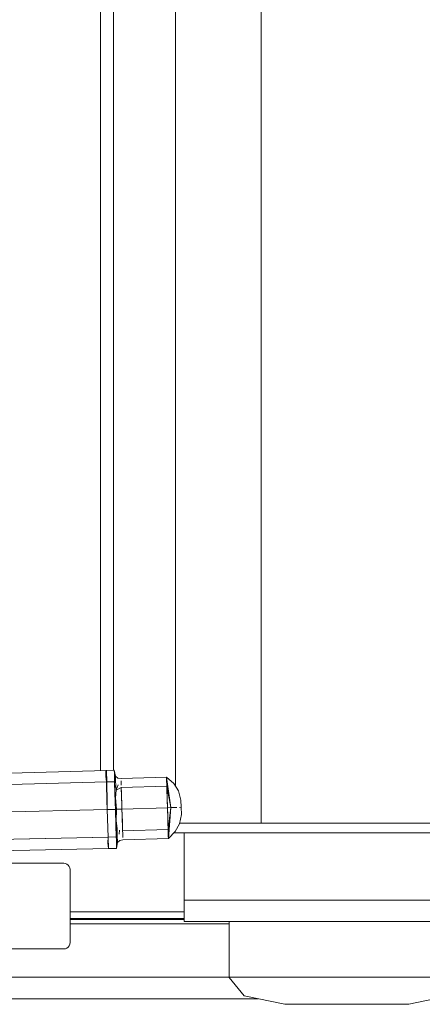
# Model space of a CAD drawing. Header units: millimetres. Extents: x 2 to 902, y -447 to 199.
# Tile 497 of 656: x 21.696 to 22.071, y 158.322 to 159.242. Entities that reach past the tile are written whole.
import ezdxf

# ---------------------------------------------------------------- set-up
doc = ezdxf.new("R2010")
doc.units = ezdxf.units.MM
doc.header["$MEASUREMENT"] = 0
for name, color, linetype, lineweight in [('IFC-Elemento construtivo genérico-Contorno', 253, 'Continuous', 5), ('IFC-Laje-Contorno', 134, 'Continuous', 5), ('IFC-Parede padrão-Contorno', 44, 'Continuous', 5)]:
    doc.layers.add(name, color=color, linetype=linetype, lineweight=lineweight)

msp = doc.modelspace()

# ---------------------------------------------------------------- linework, layer by layer
at = {"layer": 'IFC-Elemento construtivo genérico-Contorno', "color": 7, "lineweight": 5}
for p, q in [((21.77104, 158.54042), (21.77104, 160.09243)), ((21.77104, 158.54042), (21.77104, 160.09243)), ((21.78304, 158.54067), (21.78304, 160.08343)), ((21.84104, 158.52578), (21.84104, 160.08343)), ((21.92104, 158.49143), (21.92104, 160.08343)), ((21.60411, 158.53545), (21.7765, 158.54059)), ((21.60411, 158.53545), (21.7765, 158.54059)), ((21.77606, 158.53661), (21.77613, 158.54046)), ((21.77606, 158.53661), (21.77613, 158.54046)), ((21.77613, 158.54046), (21.77614, 158.54058)), ((21.77613, 158.54046), (21.77614, 158.54058)), ((21.7765, 158.54047), (21.78384, 158.5407)), ((21.7765, 158.54047), (21.78384, 158.5407)), ((21.7765, 158.54059), (21.7765, 158.54047)), ((21.7765, 158.54059), (21.77677, 158.5299)), ((21.7765, 158.54059), (21.7766, 158.5365)), ((21.7765, 158.54059), (21.7766, 158.5365)), ((21.7765, 158.54059), (21.7765, 158.54047)), ((21.7765, 158.54059), (21.77677, 158.5299)), ((21.78384, 158.5407), (21.78393, 158.53803)), ((21.78384, 158.5407), (21.78512, 158.53531)), ((21.78384, 158.5407), (21.78512, 158.53531)), ((21.78384, 158.5407), (21.78393, 158.53803)), ((21.78393, 158.53803), (21.78401, 158.53536)), ((21.78393, 158.53803), (21.78401, 158.53536)), ((21.60438, 158.52497), (21.77705, 158.52991)), ((21.60438, 158.52497), (21.77705, 158.52991)), ((21.77606, 158.53661), (21.77613, 158.53413)), ((21.77606, 158.53661), (21.77646, 158.52979)), ((21.77606, 158.53661), (21.77608, 158.53406)), ((21.77606, 158.53661), (21.77613, 158.53413)), ((21.77606, 158.53661), (21.77608, 158.53406)), ((21.77606, 158.53661), (21.77646, 158.52979)), ((21.77616, 158.52978), (21.78417, 158.53002)), ((21.77638, 158.53246), (21.77646, 158.52979)), ((21.77638, 158.53246), (21.77646, 158.52979)), ((21.77646, 158.52979), (21.77666, 158.52333)), ((21.77646, 158.52979), (21.77725, 158.504)), ((21.7766, 158.5365), (21.77669, 158.5332)), ((21.7766, 158.5365), (21.77669, 158.5332)), ((21.77669, 158.5332), (21.77677, 158.5299)), ((21.77669, 158.5332), (21.77677, 158.5299)), ((21.77677, 158.5299), (21.77694, 158.52344)), ((21.77677, 158.5299), (21.77725, 158.504)), ((21.77677, 158.5299), (21.77694, 158.52344)), ((21.77705, 158.52981), (21.78417, 158.53002)), ((21.78401, 158.53536), (21.78409, 158.53269)), ((21.78401, 158.53536), (21.78409, 158.53269)), ((21.78409, 158.53269), (21.78417, 158.53002)), ((21.78409, 158.53269), (21.78417, 158.53002)), ((21.78417, 158.53002), (21.78451, 158.51902)), ((21.78417, 158.53002), (21.78437, 158.52358)), ((21.78417, 158.53002), (21.78451, 158.51902)), ((21.78417, 158.53002), (21.78437, 158.52358)), ((21.78505, 158.53482), (21.78512, 158.53531)), ((21.78505, 158.53482), (21.78512, 158.53531)), ((21.78505, 158.53482), (21.78515, 158.53307)), ((21.7851, 158.5305), (21.78515, 158.53307)), ((21.7851, 158.5305), (21.78515, 158.53307)), ((21.7851, 158.5305), (21.78527, 158.52678)), ((21.7851, 158.5305), (21.78527, 158.52678)), ((21.78512, 158.53531), (21.78732, 158.53346)), ((21.78512, 158.53531), (21.78732, 158.53346)), ((21.78732, 158.53346), (21.79017, 158.53301)), ((21.78732, 158.53346), (21.79017, 158.53301)), ((21.79017, 158.53301), (21.83265, 158.53431)), ((21.79017, 158.53301), (21.83265, 158.53431)), ((21.79024, 158.53091), (21.7903, 158.52882)), ((21.79024, 158.53091), (21.7903, 158.52882)), ((21.7903, 158.52882), (21.79037, 158.52673)), ((21.7903, 158.52882), (21.79037, 158.52673)), ((21.83265, 158.53431), (21.83678, 158.50582)), ((21.83265, 158.53431), (21.83271, 158.53221)), ((21.83265, 158.53431), (21.83935, 158.52845)), ((21.83265, 158.53431), (21.8329, 158.52593)), ((21.83265, 158.53431), (21.83678, 158.50582)), ((21.83265, 158.53431), (21.83271, 158.53221)), ((21.83265, 158.53431), (21.8329, 158.52593)), ((21.83265, 158.53431), (21.83935, 158.52845)), ((21.83271, 158.53221), (21.83278, 158.53012)), ((21.83271, 158.53221), (21.83278, 158.53012)), ((21.83278, 158.53012), (21.83284, 158.52803)), ((21.83278, 158.53012), (21.83284, 158.52803)), ((21.83284, 158.52803), (21.8329, 158.52593)), ((21.83284, 158.52803), (21.8329, 158.52593)), ((21.83935, 158.52845), (21.84374, 158.52149)), ((21.83935, 158.52845), (21.84374, 158.52149)), ((21.77666, 158.52333), (21.77686, 158.51689)), ((21.77694, 158.52344), (21.7771, 158.51699)), ((21.77694, 158.52344), (21.7771, 158.51699)), ((21.78437, 158.52358), (21.78457, 158.51713)), ((21.78437, 158.52358), (21.78457, 158.51713)), ((21.78451, 158.51902), (21.78473, 158.51163)), ((21.78451, 158.51902), (21.78474, 158.51163)), ((21.78505, 158.5149), (21.78552, 158.52224)), ((21.78527, 158.52678), (21.78552, 158.52224)), ((21.78527, 158.52678), (21.78552, 158.52224)), ((21.78552, 158.52224), (21.78739, 158.527)), ((21.78552, 158.52224), (21.78739, 158.527)), ((21.78552, 158.52224), (21.79043, 158.52463)), ((21.78552, 158.52224), (21.79043, 158.52463)), ((21.79043, 158.52463), (21.8329, 158.52593)), ((21.79043, 158.52463), (21.8329, 158.52593)), ((21.79043, 158.52463), (21.79069, 158.51601)), ((21.79043, 158.52463), (21.79058, 158.51958)), ((21.79043, 158.52463), (21.79069, 158.51601)), ((21.79043, 158.52463), (21.79058, 158.51958)), ((21.79058, 158.51958), (21.79074, 158.51453)), ((21.79058, 158.51958), (21.79074, 158.51453)), ((21.8329, 158.52593), (21.83678, 158.50582)), ((21.8329, 158.52593), (21.83352, 158.50573)), ((21.8329, 158.52593), (21.83306, 158.52088)), ((21.8329, 158.52593), (21.83678, 158.50582)), ((21.8329, 158.52593), (21.83352, 158.50573)), ((21.8329, 158.52593), (21.83306, 158.52088)), ((21.83306, 158.52088), (21.83321, 158.51582)), ((21.83306, 158.52088), (21.83321, 158.51582)), ((21.84374, 158.52149), (21.84612, 158.51291)), ((21.84374, 158.52149), (21.84612, 158.51291)), ((21.77686, 158.51689), (21.77699, 158.51239)), ((21.77699, 158.51239), (21.77725, 158.504)), ((21.7771, 158.51699), (21.77727, 158.51053)), ((21.7771, 158.51699), (21.77727, 158.51053)), ((21.77725, 158.504), (21.77727, 158.51053)), ((21.77725, 158.504), (21.77727, 158.51053)), ((21.78457, 158.51713), (21.78476, 158.51068)), ((21.78457, 158.51713), (21.78476, 158.51068)), ((21.78462, 158.51541), (21.7847, 158.51262)), ((21.7847, 158.51262), (21.78496, 158.50423)), ((21.78473, 158.51163), (21.78496, 158.50423)), ((21.78474, 158.51163), (21.78496, 158.50423)), ((21.78476, 158.51068), (21.78496, 158.50423)), ((21.78476, 158.51068), (21.78496, 158.50423)), ((21.78505, 158.5149), (21.78607, 158.50427)), ((21.78505, 158.5149), (21.78607, 158.50427)), ((21.79069, 158.51601), (21.79087, 158.51022)), ((21.79069, 158.51601), (21.79087, 158.51022)), ((21.79074, 158.51453), (21.79089, 158.50948)), ((21.79074, 158.51453), (21.79089, 158.50948)), ((21.79087, 158.51022), (21.79105, 158.50442)), ((21.79087, 158.51022), (21.79105, 158.50442)), ((21.79089, 158.50948), (21.79105, 158.50442)), ((21.79089, 158.50948), (21.79105, 158.50442)), ((21.83321, 158.51582), (21.83331, 158.51252)), ((21.83321, 158.51582), (21.83331, 158.5127)), ((21.83323, 158.51523), (21.83331, 158.5127)), ((21.83323, 158.51523), (21.83331, 158.5127)), ((21.83331, 158.5127), (21.83352, 158.50573)), ((21.83331, 158.5127), (21.83352, 158.50573)), ((21.84612, 158.51291), (21.84633, 158.50612)), ((21.84612, 158.51291), (21.84633, 158.50612)), ((21.60503, 158.49967), (21.77725, 158.504)), ((21.60503, 158.49967), (21.77725, 158.504)), ((21.77725, 158.504), (21.78496, 158.50423)), ((21.77725, 158.504), (21.78496, 158.50423)), ((21.77725, 158.504), (21.77804, 158.47822)), ((21.77725, 158.504), (21.77804, 158.47822)), ((21.78496, 158.50423), (21.78519, 158.49685)), ((21.78496, 158.50423), (21.78522, 158.49585)), ((21.78496, 158.50423), (21.78519, 158.49685)), ((21.78496, 158.50423), (21.78522, 158.49585)), ((21.78496, 158.50423), (21.78516, 158.49779)), ((21.78571, 158.4936), (21.78607, 158.50427)), ((21.78571, 158.4936), (21.78607, 158.50427)), ((21.78607, 158.50427), (21.79105, 158.50442)), ((21.78607, 158.50427), (21.79105, 158.50442)), ((21.79105, 158.50442), (21.83352, 158.50572)), ((21.79105, 158.50442), (21.83352, 158.50572)), ((21.79105, 158.50442), (21.79123, 158.49863)), ((21.79105, 158.50442), (21.7912, 158.49937)), ((21.79105, 158.50442), (21.79123, 158.49863)), ((21.79105, 158.50442), (21.7912, 158.49937)), ((21.83352, 158.50572), (21.83708, 158.50583)), ((21.83352, 158.50572), (21.83678, 158.50582)), ((21.83352, 158.50572), (21.83414, 158.48551)), ((21.83352, 158.50572), (21.83414, 158.48551)), ((21.83352, 158.50572), (21.83374, 158.49874)), ((21.83352, 158.50571), (21.83374, 158.49874)), ((21.83414, 158.48551), (21.83678, 158.50582)), ((21.83414, 158.48551), (21.83678, 158.50582)), ((21.8344, 158.47713), (21.83678, 158.50582)), ((21.8344, 158.47713), (21.83678, 158.50582)), ((21.83678, 158.50582), (21.84238, 158.50599)), ((21.83678, 158.50582), (21.84238, 158.50599)), ((21.84488, 158.50607), (21.84633, 158.50612)), ((21.84488, 158.50607), (21.84633, 158.50612)), ((21.84633, 158.50612), (21.84654, 158.49932)), ((21.84633, 158.50612), (21.84654, 158.49932)), ((21.78516, 158.49779), (21.78524, 158.49506)), ((21.78516, 158.49779), (21.78524, 158.49506)), ((21.78519, 158.49685), (21.78541, 158.48946)), ((21.78519, 158.49685), (21.78541, 158.48946)), ((21.78522, 158.49585), (21.78536, 158.49134)), ((21.78522, 158.49585), (21.78536, 158.49134)), ((21.78536, 158.49134), (21.78555, 158.4849)), ((21.78536, 158.49134), (21.78555, 158.4849)), ((21.78571, 158.4936), (21.78662, 158.48629)), ((21.78571, 158.4936), (21.78662, 158.48629)), ((21.7912, 158.49937), (21.79136, 158.49431)), ((21.7912, 158.49937), (21.79136, 158.49431)), ((21.79123, 158.49863), (21.7914, 158.49284)), ((21.79123, 158.49863), (21.7914, 158.49284)), ((21.79136, 158.49431), (21.79151, 158.48926)), ((21.79136, 158.49431), (21.79151, 158.48926)), ((21.7914, 158.49284), (21.79154, 158.48852)), ((21.7914, 158.49284), (21.79154, 158.48852)), ((21.83373, 158.49893), (21.83374, 158.49874)), ((21.83374, 158.49874), (21.83395, 158.49176)), ((21.83374, 158.49874), (21.83395, 158.49176)), ((21.83384, 158.49534), (21.83394, 158.49198)), ((21.83384, 158.49534), (21.83394, 158.49198)), ((21.83395, 158.49176), (21.83414, 158.48551)), ((21.83395, 158.49176), (21.83414, 158.48551)), ((21.84468, 158.49061), (21.84654, 158.49932)), ((21.84468, 158.49061), (21.84654, 158.49932)), ((21.84486, 158.49143), (24.57704, 158.49143)), ((21.84486, 158.49143), (21.92104, 158.49143)), ((21.78541, 158.48946), (21.78575, 158.47845)), ((21.78541, 158.48946), (21.78575, 158.47845)), ((21.78555, 158.4849), (21.78575, 158.47845)), ((21.78555, 158.4849), (21.78575, 158.47845)), ((21.7865, 158.47801), (21.78668, 158.48191)), ((21.7865, 158.47801), (21.78668, 158.48191)), ((21.78662, 158.48629), (21.78668, 158.48191)), ((21.78662, 158.48629), (21.78668, 158.48191)), ((21.78842, 158.4811), (21.78868, 158.48478)), ((21.78842, 158.4811), (21.78868, 158.48478)), ((21.79151, 158.48926), (21.79167, 158.48421)), ((21.79151, 158.48926), (21.79167, 158.48421)), ((21.79154, 158.48852), (21.79167, 158.48421)), ((21.79167, 158.48421), (21.83414, 158.48551)), ((21.79167, 158.48421), (21.83414, 158.48551)), ((21.79167, 158.48421), (21.79173, 158.48211)), ((21.79167, 158.48421), (21.79173, 158.48211)), ((21.79172, 158.48243), (21.79179, 158.48002)), ((21.79172, 158.48243), (21.79179, 158.48002)), ((21.83414, 158.48551), (21.8342, 158.48341)), ((21.83414, 158.48551), (21.8344, 158.47713)), ((21.83414, 158.48551), (21.8342, 158.48341)), ((21.83414, 158.48551), (21.8344, 158.47713)), ((21.8342, 158.48341), (21.83427, 158.48132)), ((21.8342, 158.48341), (21.83427, 158.48132)), ((21.8344, 158.47713), (21.84073, 158.48339)), ((21.8344, 158.47713), (21.84073, 158.48339)), ((21.83975, 158.48243), (23.28711, 158.48243)), ((21.83975, 158.48243), (23.29218, 158.48243)), ((21.84073, 158.48339), (21.84468, 158.49061)), ((21.84073, 158.48339), (21.84468, 158.49061)), ((21.84904, 158.48243), (24.51104, 158.48243)), ((21.84904, 158.41943), (21.84904, 158.48243)), ((21.84904, 158.48243), (24.51104, 158.48243)), ((21.84904, 158.41943), (21.84904, 158.48243)), ((21.84904, 158.48243), (22.15104, 158.48243)), ((21.60568, 158.47437), (21.77837, 158.47823)), ((21.60568, 158.47437), (21.77804, 158.47822)), ((21.77774, 158.47821), (21.78575, 158.47845)), ((21.77774, 158.47821), (21.78575, 158.47845)), ((21.77789, 158.47286), (21.77804, 158.47822)), ((21.77789, 158.47286), (21.77804, 158.47822)), ((21.77789, 158.47286), (21.77814, 158.47578)), ((21.77789, 158.47286), (21.77812, 158.47555)), ((21.77789, 158.47286), (21.77837, 158.46753)), ((21.77789, 158.47286), (21.77828, 158.4702)), ((21.77789, 158.47286), (21.77837, 158.46753)), ((21.77789, 158.47286), (21.77828, 158.4702)), ((21.77804, 158.47822), (21.77837, 158.46753)), ((21.77804, 158.47822), (21.77837, 158.46753)), ((21.77812, 158.47555), (21.77813, 158.47541)), ((21.77812, 158.47555), (21.77813, 158.47541)), ((21.78575, 158.47845), (21.78583, 158.47579)), ((21.78575, 158.47845), (21.78583, 158.47579)), ((21.78583, 158.47579), (21.78591, 158.47311)), ((21.78583, 158.47579), (21.78591, 158.47311)), ((21.78591, 158.47311), (21.78599, 158.47044)), ((21.78591, 158.47311), (21.78599, 158.47044)), ((21.78608, 158.46777), (21.78699, 158.4732)), ((21.78608, 158.46777), (21.78699, 158.4732)), ((21.7865, 158.47801), (21.78679, 158.47539)), ((21.78679, 158.47539), (21.787, 158.47383)), ((21.78679, 158.47539), (21.787, 158.47383)), ((21.78699, 158.4732), (21.7891, 158.47521)), ((21.78699, 158.4732), (21.7891, 158.47521)), ((21.78699, 158.4732), (21.787, 158.47383)), ((21.78699, 158.4732), (21.787, 158.47383)), ((21.78907, 158.47519), (21.79192, 158.47583)), ((21.78907, 158.47519), (21.79192, 158.47583)), ((21.79179, 158.48002), (21.79186, 158.47793)), ((21.79179, 158.48002), (21.79186, 158.47793)), ((21.79192, 158.47583), (21.8344, 158.47713)), ((21.79192, 158.47583), (21.8344, 158.47713)), ((21.83427, 158.48132), (21.83433, 158.47923)), ((21.83427, 158.48132), (21.83433, 158.47923)), ((21.83433, 158.47923), (21.8344, 158.47713)), ((21.83433, 158.47923), (21.8344, 158.47713)), ((21.60594, 158.46389), (21.77837, 158.46753)), ((21.60594, 158.46389), (21.77837, 158.46753)), ((21.77828, 158.47031), (21.77828, 158.47021)), ((21.77828, 158.47031), (21.77828, 158.47021)), ((21.77837, 158.46753), (21.78608, 158.46777)), ((21.77837, 158.46753), (21.78608, 158.46777)), ((21.78599, 158.47044), (21.78608, 158.46777)), ((21.78599, 158.47044), (21.78608, 158.46777)), ((21.66891, 158.45393), (21.73669, 158.45393)), ((21.66891, 158.45393), (21.73669, 158.45393)), ((21.73669, 158.45393), (21.73824, 158.45372)), ((21.73669, 158.45393), (21.73824, 158.45372)), ((21.73824, 158.45372), (21.73969, 158.45313)), ((21.73824, 158.45372), (21.73969, 158.45313)), ((21.73969, 158.45313), (21.74093, 158.45217)), ((21.73969, 158.45313), (21.74093, 158.45217)), ((21.74093, 158.45217), (21.74189, 158.45093)), ((21.74093, 158.45217), (21.74189, 158.45093)), ((21.74189, 158.45093), (21.74249, 158.44949)), ((21.74189, 158.45093), (21.74249, 158.44949)), ((21.74249, 158.44949), (21.74269, 158.44793)), ((21.74249, 158.44949), (21.74269, 158.44793)), ((21.74269, 158.37994), (21.74269, 158.44793)), ((21.74269, 158.37994), (21.74269, 158.44793)), ((21.84904, 158.41943), (24.51104, 158.41943)), ((21.84904, 158.39943), (21.84904, 158.41943)), ((21.84904, 158.41943), (24.51104, 158.41943)), ((21.84904, 158.39943), (21.84904, 158.41943)), ((21.74269, 158.40843), (21.84904, 158.40843)), ((21.74269, 158.40243), (21.84904, 158.40243)), ((21.74269, 158.40243), (21.84904, 158.40243)), ((21.74269, 158.40143), (21.84904, 158.40143)), ((21.74269, 158.40143), (21.84904, 158.40143)), ((21.84904, 158.39943), (24.51104, 158.39943)), ((21.84904, 158.39943), (24.51104, 158.39943)), ((21.89104, 158.34718), (21.89104, 158.39943)), ((21.89104, 158.34743), (21.89104, 158.39943)), ((21.74269, 158.39743), (21.89104, 158.39743)), ((21.74269, 158.39743), (21.89104, 158.39743)), ((21.66891, 158.37393), (21.73669, 158.37393)), ((21.66891, 158.37393), (21.73669, 158.37393)), ((21.73669, 158.37393), (21.73824, 158.37413)), ((21.73669, 158.37393), (21.73824, 158.37413)), ((21.73824, 158.37413), (21.73969, 158.37473)), ((21.73824, 158.37413), (21.73969, 158.37473)), ((21.73969, 158.37473), (21.74093, 158.37569)), ((21.73969, 158.37473), (21.74093, 158.37569)), ((21.74093, 158.37569), (21.74189, 158.37693)), ((21.74093, 158.37569), (21.74189, 158.37693)), ((21.74189, 158.37693), (21.74249, 158.37838)), ((21.74189, 158.37693), (21.74249, 158.37838)), ((21.74249, 158.37838), (21.74269, 158.37994)), ((21.74249, 158.37838), (21.74269, 158.37994)), ((21.89104, 158.34718), (21.90504, 158.33018)), ((21.90504, 158.33018), (21.94304, 158.32218)), ((22.05904, 158.32218), (22.09704, 158.33018)), ((21.94304, 158.32218), (22.05904, 158.32218))]:
    msp.add_line(p, q, dxfattribs=at)
at = {"layer": 'IFC-Laje-Contorno', "color": 7, "lineweight": 5}
msp.add_line((15.40574, 158.32743), (21.91812, 158.32743), dxfattribs=at)
at = {"layer": 'IFC-Parede padrão-Contorno', "color": 7, "lineweight": 5}
msp.add_line((16.22646, 158.34743), (22.83945, 158.34743), dxfattribs=at)

doc.saveas('drawing.dxf')
